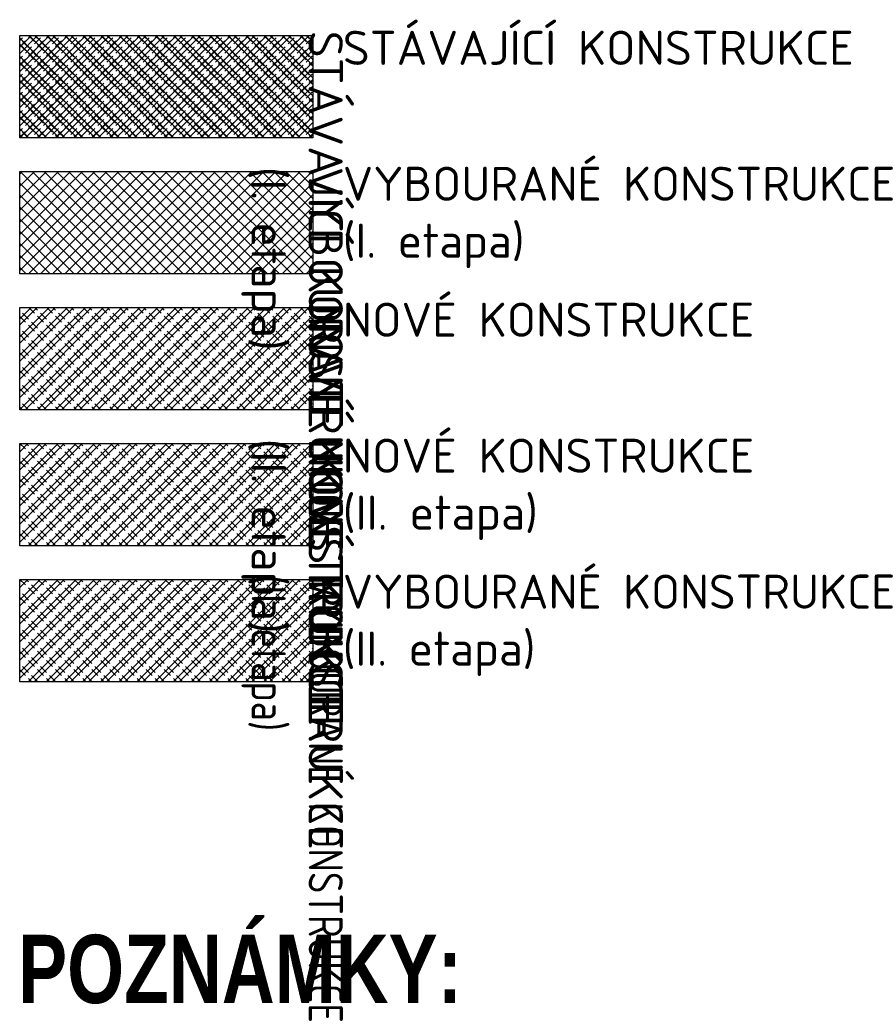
# Model space of a CAD drawing. Header units: millimetres. Extents: x -725694 to 5289369, y -1488057 to 2187451.
# Tile 128 of 656: x 163607 to 173638, y -35766 to -24231. Entities that reach past the tile are written whole.
import ezdxf

# ---------------------------------------------------------------- set-up
doc = ezdxf.new("R2010")
doc.units = ezdxf.units.MM
for name, color, linetype, lineweight in [('A99_N_leg-text', 7, 'Continuous', 9), ('A99_N_leg-text @ 200 VP1', 7, 'Continuous', 9), ('A99_N_leg-text @ 200 VP10', 7, 'Continuous', 9), ('A99_N_leg-text @ 200 VP11', 7, 'Continuous', 9), ('A99_N_leg-text @ 200 VP12', 7, 'Continuous', 9), ('A99_N_leg-text @ 200 VP13', 7, 'Continuous', 9), ('A99_N_leg-text @ 200 VP14', 7, 'Continuous', 9), ('A99_N_leg-text @ 200 VP2', 7, 'Continuous', 9), ('A99_N_leg-text @ 200 VP3', 7, 'Continuous', 9), ('A99_N_leg-text @ 200 VP4', 7, 'Continuous', 9), ('A99_N_leg-text @ 200 VP5', 7, 'Continuous', 9), ('A99_N_leg-text @ 200 VP6', 7, 'Continuous', 9), ('A99_N_leg-text @ 200 VP7', 7, 'Continuous', 9), ('A99_N_leg-text @ 200 VP8', 7, 'Continuous', 9), ('A99_N_leg-text @ 200 VP9', 7, 'Continuous', 9), ('A99_N_leg-text @ 200 VPModel', 7, 'Continuous', 9), ('A99_N_sraf', 252, 'Continuous', 0), ('A99_N_sraf @ 200 VP1', 252, 'Continuous', 0), ('A99_N_sraf @ 200 VP10', 252, 'Continuous', 0), ('A99_N_sraf @ 200 VP11', 252, 'Continuous', 0), ('A99_N_sraf @ 200 VP12', 252, 'Continuous', 0), ('A99_N_sraf @ 200 VP13', 252, 'Continuous', 0), ('A99_N_sraf @ 200 VP14', 252, 'Continuous', 0), ('A99_N_sraf @ 200 VP2', 252, 'Continuous', 0), ('A99_N_sraf @ 200 VP3', 252, 'Continuous', 0), ('A99_N_sraf @ 200 VP4', 252, 'Continuous', 0), ('A99_N_sraf @ 200 VP5', 252, 'Continuous', 0), ('A99_N_sraf @ 200 VP6', 252, 'Continuous', 0), ('A99_N_sraf @ 200 VP7', 252, 'Continuous', 0), ('A99_N_sraf @ 200 VP8', 252, 'Continuous', 0), ('A99_N_sraf @ 200 VP9', 252, 'Continuous', 0), ('A99_N_sraf @ 200 VPModel', 252, 'Continuous', 0), ('A99_N_sraf @ 50 (2)', 252, 'Continuous', 0), ('A99_S_kce-demolice', 30, 'Continuous', 20), ('A99_S_kce-demolice @ 200 VP1', 30, 'Continuous', 20), ('A99_S_kce-demolice @ 200 VP10', 30, 'Continuous', 20), ('A99_S_kce-demolice @ 200 VP11', 30, 'Continuous', 20), ('A99_S_kce-demolice @ 200 VP12', 30, 'Continuous', 20), ('A99_S_kce-demolice @ 200 VP13', 30, 'Continuous', 20), ('A99_S_kce-demolice @ 200 VP14', 30, 'Continuous', 20), ('A99_S_kce-demolice @ 200 VP2', 30, 'Continuous', 20), ('A99_S_kce-demolice @ 200 VP3', 30, 'Continuous', 20), ('A99_S_kce-demolice @ 200 VP4', 30, 'Continuous', 20), ('A99_S_kce-demolice @ 200 VP5', 30, 'Continuous', 20), ('A99_S_kce-demolice @ 200 VP6', 30, 'Continuous', 20), ('A99_S_kce-demolice @ 200 VP7', 30, 'Continuous', 20), ('A99_S_kce-demolice @ 200 VP8', 30, 'Continuous', 20), ('A99_S_kce-demolice @ 200 VP9', 30, 'Continuous', 20), ('A99_S_kce-demolice @ 200 VPModel', 30, 'Continuous', 20)]:
    doc.layers.add(name, color=color, linetype=linetype, lineweight=lineweight)
doc.styles.add('A99_kota', font='isocpeur.ttf', dxfattribs={"height": 2})
doc.styles.add('A99_nadpis', font='impact.ttf')
pattern_1 = [(45, (0, 0), (-106.06602, 106.06602), []), (45, (70.71, 0), (-106.06602, 106.06602), []), (135, (120.06, 14), (-106.06602, -106.06602), [100, -50]), (135, (155.42, 49.35), (-106.06602, -106.06602), [100, -50])]
pattern_2 = [(315, (0, 0), (106.06602, 106.06602), []), (315, (2e-14, -70.71), (106.06602, 106.06602), []), (45, (14, -120.06), (-106.06602, 106.06602), [100, -50]), (45, (49.35, -155.42), (-106.06602, 106.06602), [100, -50])]
pattern_3 = [(45, (0, 0), (-70.71068, 70.71068), []), (135, (0, 0), (-70.71068, -70.71068), [])]
pattern_4 = [(315, (0, 0), (70.71068, 70.71068), []), (45, (0, 0), (-70.71068, 70.71068), [])]

# ---------------------------------------------------------------- blocks, each defined once
blk = doc.blocks.new('*U6144')
at = {"layer": 'A99_N_leg-text @ 200 VP1', "linetype": 'Continuous', "lineweight": 0, "insert": (167390, -24360), "char_height": 400, "width": 6345, "attachment_point": 1, "style": 'A99_kota'}
blk.add_mtext('STÁVAJÍCÍ KONSTRUKCE ', dxfattribs=at)
at = {"layer": 'A99_N_leg-text @ 200 VP10', "linetype": 'Continuous', "lineweight": 0, "insert": (167390, -24360), "char_height": 400, "width": 6345, "attachment_point": 1, "style": 'A99_kota'}
blk.add_mtext('STÁVAJÍCÍ KONSTRUKCE ', dxfattribs=at)
at = {"layer": 'A99_N_leg-text @ 200 VP11', "linetype": 'Continuous', "lineweight": 0, "insert": (167390, -24360), "char_height": 400, "width": 6345, "attachment_point": 1, "style": 'A99_kota'}
blk.add_mtext('STÁVAJÍCÍ KONSTRUKCE ', dxfattribs=at)
at = {"layer": 'A99_N_leg-text @ 200 VP12', "linetype": 'Continuous', "lineweight": 0, "insert": (167390, -24360), "char_height": 400, "width": 6345, "attachment_point": 1, "style": 'A99_kota'}
blk.add_mtext('STÁVAJÍCÍ KONSTRUKCE ', dxfattribs=at)
at = {"layer": 'A99_N_leg-text @ 200 VP13', "linetype": 'Continuous', "lineweight": 0, "insert": (167390, -24360), "char_height": 400, "width": 6345, "attachment_point": 1, "rotation": 270, "style": 'A99_kota'}
blk.add_mtext('STÁVAJÍCÍ KONSTRUKCE ', dxfattribs=at)
at = {"layer": 'A99_N_leg-text @ 200 VP14', "linetype": 'Continuous', "lineweight": 0, "insert": (167390, -24360), "char_height": 400, "width": 6345, "attachment_point": 1, "style": 'A99_kota'}
blk.add_mtext('STÁVAJÍCÍ KONSTRUKCE ', dxfattribs=at)
at = {"layer": 'A99_N_leg-text @ 200 VP2', "linetype": 'Continuous', "lineweight": 0, "insert": (167390, -24360), "char_height": 400, "width": 6345, "attachment_point": 1, "style": 'A99_kota'}
blk.add_mtext('STÁVAJÍCÍ KONSTRUKCE ', dxfattribs=at)
at = {"layer": 'A99_N_leg-text @ 200 VP3', "linetype": 'Continuous', "lineweight": 0, "insert": (167390, -24360), "char_height": 400, "width": 6345, "attachment_point": 1, "style": 'A99_kota'}
blk.add_mtext('STÁVAJÍCÍ KONSTRUKCE ', dxfattribs=at)
at = {"layer": 'A99_N_leg-text @ 200 VP4', "linetype": 'Continuous', "lineweight": 0, "insert": (167390, -24360), "char_height": 400, "width": 6345, "attachment_point": 1, "style": 'A99_kota'}
blk.add_mtext('STÁVAJÍCÍ KONSTRUKCE ', dxfattribs=at)
at = {"layer": 'A99_N_leg-text @ 200 VP5', "linetype": 'Continuous', "lineweight": 0, "insert": (167390, -24360), "char_height": 400, "width": 6345, "attachment_point": 1, "rotation": 270, "style": 'A99_kota'}
blk.add_mtext('STÁVAJÍCÍ KONSTRUKCE ', dxfattribs=at)
at = {"layer": 'A99_N_leg-text @ 200 VP6', "linetype": 'Continuous', "lineweight": 0, "insert": (167390, -24360), "char_height": 400, "width": 6345, "attachment_point": 1, "rotation": 270, "style": 'A99_kota'}
blk.add_mtext('STÁVAJÍCÍ KONSTRUKCE ', dxfattribs=at)
at = {"layer": 'A99_N_leg-text @ 200 VP7', "linetype": 'Continuous', "lineweight": 0, "insert": (167390, -24360), "char_height": 400, "width": 6345, "attachment_point": 1, "style": 'A99_kota'}
blk.add_mtext('STÁVAJÍCÍ KONSTRUKCE ', dxfattribs=at)
at = {"layer": 'A99_N_leg-text @ 200 VP8', "linetype": 'Continuous', "lineweight": 0, "insert": (167390, -24360), "char_height": 400, "width": 6345, "attachment_point": 1, "style": 'A99_kota'}
blk.add_mtext('STÁVAJÍCÍ KONSTRUKCE ', dxfattribs=at)
at = {"layer": 'A99_N_leg-text @ 200 VP9', "linetype": 'Continuous', "lineweight": 0, "insert": (167390, -24360), "char_height": 400, "width": 6345, "attachment_point": 1, "style": 'A99_kota'}
blk.add_mtext('STÁVAJÍCÍ KONSTRUKCE ', dxfattribs=at)
at = {"layer": 'A99_N_leg-text @ 200 VPModel', "linetype": 'Continuous', "lineweight": 0, "insert": (167390, -24360), "char_height": 400, "attachment_point": 1, "style": 'A99_kota'}
blk.add_mtext_dynamic_manual_height_columns('STÁVAJÍCÍ KONSTRUKCE ', width=6345, gutter_width=2000, heights=[0], dxfattribs=at)
blk = doc.blocks.new('*U6145')
at = {"layer": 'A99_N_leg-text @ 200 VP1', "linetype": 'Continuous', "lineweight": 0, "insert": (167390, -25953.035477), "char_height": 400, "width": 6345, "attachment_point": 1, "style": 'A99_kota'}
blk.add_mtext('VYBOURANÉ KONSTRUKCE\\P(I. etapa)\\P ', dxfattribs=at)
at = {"layer": 'A99_N_leg-text @ 200 VP10', "linetype": 'Continuous', "lineweight": 0, "insert": (167390, -25953.035477), "char_height": 400, "width": 6345, "attachment_point": 1, "style": 'A99_kota'}
blk.add_mtext('VYBOURANÉ KONSTRUKCE\\P(I. etapa)\\P ', dxfattribs=at)
at = {"layer": 'A99_N_leg-text @ 200 VP11', "linetype": 'Continuous', "lineweight": 0, "insert": (167390, -25953.035477), "char_height": 400, "width": 6345, "attachment_point": 1, "style": 'A99_kota'}
blk.add_mtext('VYBOURANÉ KONSTRUKCE\\P(I. etapa)\\P ', dxfattribs=at)
at = {"layer": 'A99_N_leg-text @ 200 VP12', "linetype": 'Continuous', "lineweight": 0, "insert": (167390, -25953.035477), "char_height": 400, "width": 6345, "attachment_point": 1, "style": 'A99_kota'}
blk.add_mtext('VYBOURANÉ KONSTRUKCE\\P(I. etapa)\\P ', dxfattribs=at)
at = {"layer": 'A99_N_leg-text @ 200 VP13', "linetype": 'Continuous', "lineweight": 0, "insert": (167390, -25953.035477), "char_height": 400, "width": 6345, "attachment_point": 1, "rotation": 270, "style": 'A99_kota'}
blk.add_mtext('VYBOURANÉ KONSTRUKCE\\P(I. etapa)\\P ', dxfattribs=at)
at = {"layer": 'A99_N_leg-text @ 200 VP14', "linetype": 'Continuous', "lineweight": 0, "insert": (167390, -25953.035477), "char_height": 400, "width": 6345, "attachment_point": 1, "style": 'A99_kota'}
blk.add_mtext('VYBOURANÉ KONSTRUKCE\\P(I. etapa)\\P ', dxfattribs=at)
at = {"layer": 'A99_N_leg-text @ 200 VP2', "linetype": 'Continuous', "lineweight": 0, "insert": (167390, -25953.035477), "char_height": 400, "width": 6345, "attachment_point": 1, "style": 'A99_kota'}
blk.add_mtext('VYBOURANÉ KONSTRUKCE\\P(I. etapa)\\P ', dxfattribs=at)
at = {"layer": 'A99_N_leg-text @ 200 VP3', "linetype": 'Continuous', "lineweight": 0, "insert": (167390, -25953.035477), "char_height": 400, "width": 6345, "attachment_point": 1, "style": 'A99_kota'}
blk.add_mtext('VYBOURANÉ KONSTRUKCE\\P(I. etapa)\\P ', dxfattribs=at)
at = {"layer": 'A99_N_leg-text @ 200 VP4', "linetype": 'Continuous', "lineweight": 0, "insert": (167390, -25953.035477), "char_height": 400, "width": 6345, "attachment_point": 1, "style": 'A99_kota'}
blk.add_mtext('VYBOURANÉ KONSTRUKCE\\P(I. etapa)\\P ', dxfattribs=at)
at = {"layer": 'A99_N_leg-text @ 200 VP5', "linetype": 'Continuous', "lineweight": 0, "insert": (167390, -25953.035477), "char_height": 400, "width": 6345, "attachment_point": 1, "rotation": 270, "style": 'A99_kota'}
blk.add_mtext('VYBOURANÉ KONSTRUKCE\\P(I. etapa)\\P ', dxfattribs=at)
at = {"layer": 'A99_N_leg-text @ 200 VP6', "linetype": 'Continuous', "lineweight": 0, "insert": (167390, -25953.035477), "char_height": 400, "width": 6345, "attachment_point": 1, "rotation": 270, "style": 'A99_kota'}
blk.add_mtext('VYBOURANÉ KONSTRUKCE\\P(I. etapa)\\P ', dxfattribs=at)
at = {"layer": 'A99_N_leg-text @ 200 VP7', "linetype": 'Continuous', "lineweight": 0, "insert": (167390, -25953.035477), "char_height": 400, "width": 6345, "attachment_point": 1, "style": 'A99_kota'}
blk.add_mtext('VYBOURANÉ KONSTRUKCE\\P(I. etapa)\\P ', dxfattribs=at)
at = {"layer": 'A99_N_leg-text @ 200 VP8', "linetype": 'Continuous', "lineweight": 0, "insert": (167390, -25953.035477), "char_height": 400, "width": 6345, "attachment_point": 1, "style": 'A99_kota'}
blk.add_mtext('VYBOURANÉ KONSTRUKCE\\P(I. etapa)\\P ', dxfattribs=at)
at = {"layer": 'A99_N_leg-text @ 200 VP9', "linetype": 'Continuous', "lineweight": 0, "insert": (167390, -25953.035477), "char_height": 400, "width": 6345, "attachment_point": 1, "style": 'A99_kota'}
blk.add_mtext('VYBOURANÉ KONSTRUKCE\\P(I. etapa)\\P ', dxfattribs=at)
at = {"layer": 'A99_N_leg-text @ 200 VPModel', "linetype": 'Continuous', "lineweight": 0, "insert": (167390, -25953.035477), "char_height": 400, "attachment_point": 1, "style": 'A99_kota'}
blk.add_mtext_dynamic_manual_height_columns('VYBOURANÉ KONSTRUKCE\\P(I. etapa)\\P ', width=6345, gutter_width=2000, heights=[0], dxfattribs=at)
blk = doc.blocks.new('*U6146')
at = {"layer": 'A99_N_leg-text @ 200 VP1', "linetype": 'Continuous', "lineweight": 0, "insert": (167390, -27546), "char_height": 400, "width": 5051.61, "attachment_point": 1, "style": 'A99_kota'}
blk.add_mtext('NOVÉ KONSTRUKCE\\P\\P ', dxfattribs=at)
at = {"layer": 'A99_N_leg-text @ 200 VP10', "linetype": 'Continuous', "lineweight": 0, "insert": (167390, -27546), "char_height": 400, "width": 5051.61, "attachment_point": 1, "style": 'A99_kota'}
blk.add_mtext('NOVÉ KONSTRUKCE\\P\\P ', dxfattribs=at)
at = {"layer": 'A99_N_leg-text @ 200 VP11', "linetype": 'Continuous', "lineweight": 0, "insert": (167390, -27546), "char_height": 400, "width": 5051.61, "attachment_point": 1, "style": 'A99_kota'}
blk.add_mtext('NOVÉ KONSTRUKCE\\P\\P ', dxfattribs=at)
at = {"layer": 'A99_N_leg-text @ 200 VP12', "linetype": 'Continuous', "lineweight": 0, "insert": (167390, -27546), "char_height": 400, "width": 5051.61, "attachment_point": 1, "style": 'A99_kota'}
blk.add_mtext('NOVÉ KONSTRUKCE\\P\\P ', dxfattribs=at)
at = {"layer": 'A99_N_leg-text @ 200 VP13', "linetype": 'Continuous', "lineweight": 0, "insert": (167390, -27546), "char_height": 400, "width": 5051.61, "attachment_point": 1, "rotation": 270, "style": 'A99_kota'}
blk.add_mtext('NOVÉ KONSTRUKCE\\P\\P ', dxfattribs=at)
at = {"layer": 'A99_N_leg-text @ 200 VP14', "linetype": 'Continuous', "lineweight": 0, "insert": (167390, -27546), "char_height": 400, "width": 5051.61, "attachment_point": 1, "style": 'A99_kota'}
blk.add_mtext('NOVÉ KONSTRUKCE\\P\\P ', dxfattribs=at)
at = {"layer": 'A99_N_leg-text @ 200 VP2', "linetype": 'Continuous', "lineweight": 0, "insert": (167390, -27546), "char_height": 400, "width": 5051.61, "attachment_point": 1, "style": 'A99_kota'}
blk.add_mtext('NOVÉ KONSTRUKCE\\P\\P ', dxfattribs=at)
at = {"layer": 'A99_N_leg-text @ 200 VP3', "linetype": 'Continuous', "lineweight": 0, "insert": (167390, -27546), "char_height": 400, "width": 5051.61, "attachment_point": 1, "style": 'A99_kota'}
blk.add_mtext('NOVÉ KONSTRUKCE\\P\\P ', dxfattribs=at)
at = {"layer": 'A99_N_leg-text @ 200 VP4', "linetype": 'Continuous', "lineweight": 0, "insert": (167390, -27546), "char_height": 400, "width": 5051.61, "attachment_point": 1, "style": 'A99_kota'}
blk.add_mtext('NOVÉ KONSTRUKCE\\P\\P ', dxfattribs=at)
at = {"layer": 'A99_N_leg-text @ 200 VP5', "linetype": 'Continuous', "lineweight": 0, "insert": (167390, -27546), "char_height": 400, "width": 5051.61, "attachment_point": 1, "rotation": 270, "style": 'A99_kota'}
blk.add_mtext('NOVÉ KONSTRUKCE\\P\\P ', dxfattribs=at)
at = {"layer": 'A99_N_leg-text @ 200 VP6', "linetype": 'Continuous', "lineweight": 0, "insert": (167390, -27546), "char_height": 400, "width": 5051.61, "attachment_point": 1, "rotation": 270, "style": 'A99_kota'}
blk.add_mtext('NOVÉ KONSTRUKCE\\P\\P ', dxfattribs=at)
at = {"layer": 'A99_N_leg-text @ 200 VP7', "linetype": 'Continuous', "lineweight": 0, "insert": (167390, -27546), "char_height": 400, "width": 5051.61, "attachment_point": 1, "style": 'A99_kota'}
blk.add_mtext('NOVÉ KONSTRUKCE\\P\\P ', dxfattribs=at)
at = {"layer": 'A99_N_leg-text @ 200 VP8', "linetype": 'Continuous', "lineweight": 0, "insert": (167390, -27546), "char_height": 400, "width": 5051.61, "attachment_point": 1, "style": 'A99_kota'}
blk.add_mtext('NOVÉ KONSTRUKCE\\P\\P ', dxfattribs=at)
at = {"layer": 'A99_N_leg-text @ 200 VP9', "linetype": 'Continuous', "lineweight": 0, "insert": (167390, -27546), "char_height": 400, "width": 5051.61, "attachment_point": 1, "style": 'A99_kota'}
blk.add_mtext('NOVÉ KONSTRUKCE\\P\\P ', dxfattribs=at)
at = {"layer": 'A99_N_leg-text @ 200 VPModel', "linetype": 'Continuous', "lineweight": 0, "insert": (167390, -27546), "char_height": 400, "attachment_point": 1, "style": 'A99_kota'}
blk.add_mtext_dynamic_manual_height_columns('NOVÉ KONSTRUKCE\\P\\P ', width=5051.61, gutter_width=2000, heights=[0], dxfattribs=at)
blk = doc.blocks.new('*U6461')
at = {"layer": 'A99_N_leg-text @ 200 VP1', "linetype": 'Continuous', "lineweight": 0, "insert": (167390, -29139), "char_height": 400, "width": 6345, "attachment_point": 1, "style": 'A99_kota'}
blk.add_mtext('NOVÉ KONSTRUKCE \\P(II. etapa)', dxfattribs=at)
at = {"layer": 'A99_N_leg-text @ 200 VP10', "linetype": 'Continuous', "lineweight": 0, "insert": (167390, -29139), "char_height": 400, "width": 6345, "attachment_point": 1, "style": 'A99_kota'}
blk.add_mtext('NOVÉ KONSTRUKCE \\P(II. etapa)', dxfattribs=at)
at = {"layer": 'A99_N_leg-text @ 200 VP11', "linetype": 'Continuous', "lineweight": 0, "insert": (167390, -29139), "char_height": 400, "width": 6345, "attachment_point": 1, "style": 'A99_kota'}
blk.add_mtext('NOVÉ KONSTRUKCE \\P(II. etapa)', dxfattribs=at)
at = {"layer": 'A99_N_leg-text @ 200 VP12', "linetype": 'Continuous', "lineweight": 0, "insert": (167390, -29139), "char_height": 400, "width": 6345, "attachment_point": 1, "style": 'A99_kota'}
blk.add_mtext('NOVÉ KONSTRUKCE \\P(II. etapa)', dxfattribs=at)
at = {"layer": 'A99_N_leg-text @ 200 VP13', "linetype": 'Continuous', "lineweight": 0, "insert": (167390, -29139), "char_height": 400, "width": 6345, "attachment_point": 1, "rotation": 270, "style": 'A99_kota'}
blk.add_mtext('NOVÉ KONSTRUKCE \\P(II. etapa)', dxfattribs=at)
at = {"layer": 'A99_N_leg-text @ 200 VP14', "linetype": 'Continuous', "lineweight": 0, "insert": (167390, -29139), "char_height": 400, "width": 6345, "attachment_point": 1, "style": 'A99_kota'}
blk.add_mtext('NOVÉ KONSTRUKCE \\P(II. etapa)', dxfattribs=at)
at = {"layer": 'A99_N_leg-text @ 200 VP2', "linetype": 'Continuous', "lineweight": 0, "insert": (167390, -29139), "char_height": 400, "width": 6345, "attachment_point": 1, "style": 'A99_kota'}
blk.add_mtext('NOVÉ KONSTRUKCE \\P(II. etapa)', dxfattribs=at)
at = {"layer": 'A99_N_leg-text @ 200 VP3', "linetype": 'Continuous', "lineweight": 0, "insert": (167390, -29139), "char_height": 400, "width": 6345, "attachment_point": 1, "style": 'A99_kota'}
blk.add_mtext('NOVÉ KONSTRUKCE \\P(II. etapa)', dxfattribs=at)
at = {"layer": 'A99_N_leg-text @ 200 VP4', "linetype": 'Continuous', "lineweight": 0, "insert": (167390, -29139), "char_height": 400, "width": 6345, "attachment_point": 1, "style": 'A99_kota'}
blk.add_mtext('NOVÉ KONSTRUKCE \\P(II. etapa)', dxfattribs=at)
at = {"layer": 'A99_N_leg-text @ 200 VP5', "linetype": 'Continuous', "lineweight": 0, "insert": (167390, -29139), "char_height": 400, "width": 6345, "attachment_point": 1, "rotation": 270, "style": 'A99_kota'}
blk.add_mtext('NOVÉ KONSTRUKCE \\P(II. etapa)', dxfattribs=at)
at = {"layer": 'A99_N_leg-text @ 200 VP6', "linetype": 'Continuous', "lineweight": 0, "insert": (167390, -29139), "char_height": 400, "width": 6345, "attachment_point": 1, "rotation": 270, "style": 'A99_kota'}
blk.add_mtext('NOVÉ KONSTRUKCE \\P(II. etapa)', dxfattribs=at)
at = {"layer": 'A99_N_leg-text @ 200 VP7', "linetype": 'Continuous', "lineweight": 0, "insert": (167390, -29139), "char_height": 400, "width": 6345, "attachment_point": 1, "style": 'A99_kota'}
blk.add_mtext('NOVÉ KONSTRUKCE \\P(II. etapa)', dxfattribs=at)
at = {"layer": 'A99_N_leg-text @ 200 VP8', "linetype": 'Continuous', "lineweight": 0, "insert": (167390, -29139), "char_height": 400, "width": 6345, "attachment_point": 1, "style": 'A99_kota'}
blk.add_mtext('NOVÉ KONSTRUKCE \\P(II. etapa)', dxfattribs=at)
at = {"layer": 'A99_N_leg-text @ 200 VP9', "linetype": 'Continuous', "lineweight": 0, "insert": (167390, -29139), "char_height": 400, "width": 6345, "attachment_point": 1, "style": 'A99_kota'}
blk.add_mtext('NOVÉ KONSTRUKCE \\P(II. etapa)', dxfattribs=at)
at = {"layer": 'A99_N_leg-text @ 200 VPModel', "linetype": 'Continuous', "lineweight": 0, "insert": (167390, -29139), "char_height": 400, "attachment_point": 1, "style": 'A99_kota'}
blk.add_mtext_dynamic_manual_height_columns('NOVÉ KONSTRUKCE \\P(II. etapa)', width=6345, gutter_width=2000, heights=[0], dxfattribs=at)
blk = doc.blocks.new('*U6475')
at = {"layer": 'A99_N_leg-text @ 200 VP1', "linetype": 'Continuous', "lineweight": 0, "insert": (167390, -30732), "char_height": 400, "width": 6345, "attachment_point": 1, "style": 'A99_kota'}
blk.add_mtext('VYBOURANÉ KONSTRUKCE \\P(II. etapa)', dxfattribs=at)
at = {"layer": 'A99_N_leg-text @ 200 VP10', "linetype": 'Continuous', "lineweight": 0, "insert": (167390, -30732), "char_height": 400, "width": 6345, "attachment_point": 1, "style": 'A99_kota'}
blk.add_mtext('VYBOURANÉ KONSTRUKCE \\P(II. etapa)', dxfattribs=at)
at = {"layer": 'A99_N_leg-text @ 200 VP11', "linetype": 'Continuous', "lineweight": 0, "insert": (167390, -30732), "char_height": 400, "width": 6345, "attachment_point": 1, "style": 'A99_kota'}
blk.add_mtext('VYBOURANÉ KONSTRUKCE \\P(II. etapa)', dxfattribs=at)
at = {"layer": 'A99_N_leg-text @ 200 VP12', "linetype": 'Continuous', "lineweight": 0, "insert": (167390, -30732), "char_height": 400, "width": 6345, "attachment_point": 1, "style": 'A99_kota'}
blk.add_mtext('VYBOURANÉ KONSTRUKCE \\P(II. etapa)', dxfattribs=at)
at = {"layer": 'A99_N_leg-text @ 200 VP13', "linetype": 'Continuous', "lineweight": 0, "insert": (167390, -30732), "char_height": 400, "width": 6345, "attachment_point": 1, "rotation": 270, "style": 'A99_kota'}
blk.add_mtext('VYBOURANÉ KONSTRUKCE \\P(II. etapa)', dxfattribs=at)
at = {"layer": 'A99_N_leg-text @ 200 VP14', "linetype": 'Continuous', "lineweight": 0, "insert": (167390, -30732), "char_height": 400, "width": 6345, "attachment_point": 1, "style": 'A99_kota'}
blk.add_mtext('VYBOURANÉ KONSTRUKCE \\P(II. etapa)', dxfattribs=at)
at = {"layer": 'A99_N_leg-text @ 200 VP2', "linetype": 'Continuous', "lineweight": 0, "insert": (167390, -30732), "char_height": 400, "width": 6345, "attachment_point": 1, "style": 'A99_kota'}
blk.add_mtext('VYBOURANÉ KONSTRUKCE \\P(II. etapa)', dxfattribs=at)
at = {"layer": 'A99_N_leg-text @ 200 VP3', "linetype": 'Continuous', "lineweight": 0, "insert": (167390, -30732), "char_height": 400, "width": 6345, "attachment_point": 1, "style": 'A99_kota'}
blk.add_mtext('VYBOURANÉ KONSTRUKCE \\P(II. etapa)', dxfattribs=at)
at = {"layer": 'A99_N_leg-text @ 200 VP4', "linetype": 'Continuous', "lineweight": 0, "insert": (167390, -30732), "char_height": 400, "width": 6345, "attachment_point": 1, "style": 'A99_kota'}
blk.add_mtext('VYBOURANÉ KONSTRUKCE \\P(II. etapa)', dxfattribs=at)
at = {"layer": 'A99_N_leg-text @ 200 VP5', "linetype": 'Continuous', "lineweight": 0, "insert": (167390, -30732), "char_height": 400, "width": 6345, "attachment_point": 1, "rotation": 270, "style": 'A99_kota'}
blk.add_mtext('VYBOURANÉ KONSTRUKCE \\P(II. etapa)', dxfattribs=at)
at = {"layer": 'A99_N_leg-text @ 200 VP6', "linetype": 'Continuous', "lineweight": 0, "insert": (167390, -30732), "char_height": 400, "width": 6345, "attachment_point": 1, "rotation": 270, "style": 'A99_kota'}
blk.add_mtext('VYBOURANÉ KONSTRUKCE \\P(II. etapa)', dxfattribs=at)
at = {"layer": 'A99_N_leg-text @ 200 VP7', "linetype": 'Continuous', "lineweight": 0, "insert": (167390, -30732), "char_height": 400, "width": 6345, "attachment_point": 1, "style": 'A99_kota'}
blk.add_mtext('VYBOURANÉ KONSTRUKCE \\P(II. etapa)', dxfattribs=at)
at = {"layer": 'A99_N_leg-text @ 200 VP8', "linetype": 'Continuous', "lineweight": 0, "insert": (167390, -30732), "char_height": 400, "width": 6345, "attachment_point": 1, "style": 'A99_kota'}
blk.add_mtext('VYBOURANÉ KONSTRUKCE \\P(II. etapa)', dxfattribs=at)
at = {"layer": 'A99_N_leg-text @ 200 VP9', "linetype": 'Continuous', "lineweight": 0, "insert": (167390, -30732), "char_height": 400, "width": 6345, "attachment_point": 1, "style": 'A99_kota'}
blk.add_mtext('VYBOURANÉ KONSTRUKCE \\P(II. etapa)', dxfattribs=at)
at = {"layer": 'A99_N_leg-text @ 200 VPModel', "linetype": 'Continuous', "lineweight": 0, "insert": (167390, -30732), "char_height": 400, "attachment_point": 1, "style": 'A99_kota'}
blk.add_mtext_dynamic_manual_height_columns('VYBOURANÉ KONSTRUKCE \\P(II. etapa)', width=6345, gutter_width=2000, heights=[0], dxfattribs=at)
blk = doc.blocks.new('*U6687')
at = {"layer": 'A99_N_sraf @ 200 VP1', "linetype": 'Continuous', "lineweight": 0, "transparency": 33554687}
h = blk.add_hatch(dxfattribs=at)
h.set_pattern_fill('ZDIVO-PLYNOSILIK', color=9, scale=50)
h.set_pattern_definition(pattern_1)
h.paths.add_polyline_path([(163607, -24416), (167039, -24416), (167039, -25616), (163607, -25616)])
at = {"layer": 'A99_N_sraf @ 200 VP10', "linetype": 'Continuous', "lineweight": 0, "transparency": 33554687}
h = blk.add_hatch(dxfattribs=at)
h.set_pattern_fill('ZDIVO-PLYNOSILIK', color=9, scale=50)
h.set_pattern_definition(pattern_1)
h.paths.add_polyline_path([(163607, -24416), (167039, -24416), (167039, -25616), (163607, -25616)])
at = {"layer": 'A99_N_sraf @ 200 VP11', "linetype": 'Continuous', "lineweight": 0, "transparency": 33554687}
h = blk.add_hatch(dxfattribs=at)
h.set_pattern_fill('ZDIVO-PLYNOSILIK', color=9, scale=50)
h.set_pattern_definition(pattern_1)
h.paths.add_polyline_path([(163607, -24416), (167039, -24416), (167039, -25616), (163607, -25616)])
at = {"layer": 'A99_N_sraf @ 200 VP12', "linetype": 'Continuous', "lineweight": 0, "transparency": 33554687}
h = blk.add_hatch(dxfattribs=at)
h.set_pattern_fill('ZDIVO-PLYNOSILIK', color=9, scale=50)
h.set_pattern_definition(pattern_1)
h.paths.add_polyline_path([(163607, -24416), (167039, -24416), (167039, -25616), (163607, -25616)])
at = {"layer": 'A99_N_sraf @ 200 VP13', "linetype": 'Continuous', "lineweight": 0, "transparency": 33554687}
h = blk.add_hatch(dxfattribs=at)
h.set_pattern_fill('ZDIVO-PLYNOSILIK', color=9, scale=50)
h.set_pattern_definition(pattern_2)
h.paths.add_polyline_path([(163607, -24416), (167039, -24416), (167039, -25616), (163607, -25616)])
at = {"layer": 'A99_N_sraf @ 200 VP14', "linetype": 'Continuous', "lineweight": 0, "transparency": 33554687}
h = blk.add_hatch(dxfattribs=at)
h.set_pattern_fill('ZDIVO-PLYNOSILIK', color=9, scale=50)
h.set_pattern_definition(pattern_1)
h.paths.add_polyline_path([(163607, -24416), (167039, -24416), (167039, -25616), (163607, -25616)])
at = {"layer": 'A99_N_sraf @ 200 VP2', "linetype": 'Continuous', "lineweight": 0, "transparency": 33554687}
h = blk.add_hatch(dxfattribs=at)
h.set_pattern_fill('ZDIVO-PLYNOSILIK', color=9, scale=50)
h.set_pattern_definition(pattern_1)
h.paths.add_polyline_path([(163607, -24416), (167039, -24416), (167039, -25616), (163607, -25616)])
at = {"layer": 'A99_N_sraf @ 200 VP3', "linetype": 'Continuous', "lineweight": 0, "transparency": 33554687}
h = blk.add_hatch(dxfattribs=at)
h.set_pattern_fill('ZDIVO-PLYNOSILIK', color=9, scale=50)
h.set_pattern_definition(pattern_1)
h.paths.add_polyline_path([(163607, -24416), (167039, -24416), (167039, -25616), (163607, -25616)])
at = {"layer": 'A99_N_sraf @ 200 VP4', "linetype": 'Continuous', "lineweight": 0, "transparency": 33554687}
h = blk.add_hatch(dxfattribs=at)
h.set_pattern_fill('ZDIVO-PLYNOSILIK', color=9, scale=50)
h.set_pattern_definition(pattern_1)
h.paths.add_polyline_path([(163607, -24416), (167039, -24416), (167039, -25616), (163607, -25616)])
at = {"layer": 'A99_N_sraf @ 200 VP5', "linetype": 'Continuous', "lineweight": 0, "transparency": 33554687}
h = blk.add_hatch(dxfattribs=at)
h.set_pattern_fill('ZDIVO-PLYNOSILIK', color=9, scale=50)
h.set_pattern_definition(pattern_2)
h.paths.add_polyline_path([(163607, -24416), (167039, -24416), (167039, -25616), (163607, -25616)])
at = {"layer": 'A99_N_sraf @ 200 VP6', "linetype": 'Continuous', "lineweight": 0, "transparency": 33554687}
h = blk.add_hatch(dxfattribs=at)
h.set_pattern_fill('ZDIVO-PLYNOSILIK', color=9, scale=50)
h.set_pattern_definition(pattern_2)
h.paths.add_polyline_path([(163607, -24416), (167039, -24416), (167039, -25616), (163607, -25616)])
at = {"layer": 'A99_N_sraf @ 200 VP7', "linetype": 'Continuous', "lineweight": 0, "transparency": 33554687}
h = blk.add_hatch(dxfattribs=at)
h.set_pattern_fill('ZDIVO-PLYNOSILIK', color=9, scale=50)
h.set_pattern_definition(pattern_1)
h.paths.add_polyline_path([(163607, -24416), (167039, -24416), (167039, -25616), (163607, -25616)])
at = {"layer": 'A99_N_sraf @ 200 VP8', "linetype": 'Continuous', "lineweight": 0, "transparency": 33554687}
h = blk.add_hatch(dxfattribs=at)
h.set_pattern_fill('ZDIVO-PLYNOSILIK', color=9, scale=50)
h.set_pattern_definition(pattern_1)
h.paths.add_polyline_path([(163607, -24416), (167039, -24416), (167039, -25616), (163607, -25616)])
at = {"layer": 'A99_N_sraf @ 200 VP9', "linetype": 'Continuous', "lineweight": 0, "transparency": 33554687}
h = blk.add_hatch(dxfattribs=at)
h.set_pattern_fill('ZDIVO-PLYNOSILIK', color=9, scale=50)
h.set_pattern_definition(pattern_1)
h.paths.add_polyline_path([(163607, -24416), (167039, -24416), (167039, -25616), (163607, -25616)])
at = {"layer": 'A99_N_sraf @ 200 VPModel', "linetype": 'Continuous', "lineweight": 0, "transparency": 33554687}
h = blk.add_hatch(dxfattribs=at)
h.set_pattern_fill('ZDIVO-PLYNOSILIK', color=9, scale=50)
h.set_pattern_definition(pattern_1)
h.paths.add_polyline_path([(163607, -24416), (167039, -24416), (167039, -25616), (163607, -25616)])
at = {"layer": 'A99_N_sraf @ 50 (2)', "linetype": 'Continuous', "lineweight": 0, "transparency": 33554687}
h = blk.add_hatch(dxfattribs=at)
h.set_pattern_fill('ZDIVO-PLYNOSILIK', color=9, scale=50)
h.set_pattern_definition(pattern_1)
h.paths.add_polyline_path([(163607, -24416), (167039, -24416), (167039, -25616), (163607, -25616)])
blk = doc.blocks.new('*U6712')
at = {"layer": 'A99_S_kce-demolice @ 200 VP1', "linetype": 'Continuous', "lineweight": 0}
h = blk.add_hatch(dxfattribs=at)
h.set_pattern_fill('PLASTY', color=256, scale=50)
h.set_pattern_definition(pattern_3)
h.paths.add_polyline_path([(163607, -26009), (167039, -26009), (167039, -27209), (163607, -27209)])
at = {"layer": 'A99_S_kce-demolice @ 200 VP10', "linetype": 'Continuous', "lineweight": 0}
h = blk.add_hatch(dxfattribs=at)
h.set_pattern_fill('PLASTY', color=256, scale=50)
h.set_pattern_definition(pattern_3)
h.paths.add_polyline_path([(163607, -26009), (167039, -26009), (167039, -27209), (163607, -27209)])
at = {"layer": 'A99_S_kce-demolice @ 200 VP11', "linetype": 'Continuous', "lineweight": 0}
h = blk.add_hatch(dxfattribs=at)
h.set_pattern_fill('PLASTY', color=256, scale=50)
h.set_pattern_definition(pattern_3)
h.paths.add_polyline_path([(163607, -26009), (167039, -26009), (167039, -27209), (163607, -27209)])
at = {"layer": 'A99_S_kce-demolice @ 200 VP12', "linetype": 'Continuous', "lineweight": 0}
h = blk.add_hatch(dxfattribs=at)
h.set_pattern_fill('PLASTY', color=256, scale=50)
h.set_pattern_definition(pattern_3)
h.paths.add_polyline_path([(163607, -26009), (167039, -26009), (167039, -27209), (163607, -27209)])
at = {"layer": 'A99_S_kce-demolice @ 200 VP13', "linetype": 'Continuous', "lineweight": 0}
h = blk.add_hatch(dxfattribs=at)
h.set_pattern_fill('PLASTY', color=256, scale=50)
h.set_pattern_definition(pattern_4)
h.paths.add_polyline_path([(163607, -26009), (167039, -26009), (167039, -27209), (163607, -27209)])
at = {"layer": 'A99_S_kce-demolice @ 200 VP14', "linetype": 'Continuous', "lineweight": 0}
h = blk.add_hatch(dxfattribs=at)
h.set_pattern_fill('PLASTY', color=256, scale=50)
h.set_pattern_definition(pattern_3)
h.paths.add_polyline_path([(163607, -26009), (167039, -26009), (167039, -27209), (163607, -27209)])
at = {"layer": 'A99_S_kce-demolice @ 200 VP2', "linetype": 'Continuous', "lineweight": 0}
h = blk.add_hatch(dxfattribs=at)
h.set_pattern_fill('PLASTY', color=256, scale=50)
h.set_pattern_definition(pattern_3)
h.paths.add_polyline_path([(163607, -26009), (167039, -26009), (167039, -27209), (163607, -27209)])
at = {"layer": 'A99_S_kce-demolice @ 200 VP3', "linetype": 'Continuous', "lineweight": 0}
h = blk.add_hatch(dxfattribs=at)
h.set_pattern_fill('PLASTY', color=256, scale=50)
h.set_pattern_definition(pattern_3)
h.paths.add_polyline_path([(163607, -26009), (167039, -26009), (167039, -27209), (163607, -27209)])
at = {"layer": 'A99_S_kce-demolice @ 200 VP4', "linetype": 'Continuous', "lineweight": 0}
h = blk.add_hatch(dxfattribs=at)
h.set_pattern_fill('PLASTY', color=256, scale=50)
h.set_pattern_definition(pattern_3)
h.paths.add_polyline_path([(163607, -26009), (167039, -26009), (167039, -27209), (163607, -27209)])
at = {"layer": 'A99_S_kce-demolice @ 200 VP5', "linetype": 'Continuous', "lineweight": 0}
h = blk.add_hatch(dxfattribs=at)
h.set_pattern_fill('PLASTY', color=256, scale=50)
h.set_pattern_definition(pattern_4)
h.paths.add_polyline_path([(163607, -26009), (167039, -26009), (167039, -27209), (163607, -27209)])
at = {"layer": 'A99_S_kce-demolice @ 200 VP6', "linetype": 'Continuous', "lineweight": 0}
h = blk.add_hatch(dxfattribs=at)
h.set_pattern_fill('PLASTY', color=256, scale=50)
h.set_pattern_definition(pattern_4)
h.paths.add_polyline_path([(163607, -26009), (167039, -26009), (167039, -27209), (163607, -27209)])
at = {"layer": 'A99_S_kce-demolice @ 200 VP7', "linetype": 'Continuous', "lineweight": 0}
h = blk.add_hatch(dxfattribs=at)
h.set_pattern_fill('PLASTY', color=256, scale=50)
h.set_pattern_definition(pattern_3)
h.paths.add_polyline_path([(163607, -26009), (167039, -26009), (167039, -27209), (163607, -27209)])
at = {"layer": 'A99_S_kce-demolice @ 200 VP8', "linetype": 'Continuous', "lineweight": 0}
h = blk.add_hatch(dxfattribs=at)
h.set_pattern_fill('PLASTY', color=256, scale=50)
h.set_pattern_definition(pattern_3)
h.paths.add_polyline_path([(163607, -26009), (167039, -26009), (167039, -27209), (163607, -27209)])
at = {"layer": 'A99_S_kce-demolice @ 200 VP9', "linetype": 'Continuous', "lineweight": 0}
h = blk.add_hatch(dxfattribs=at)
h.set_pattern_fill('PLASTY', color=256, scale=50)
h.set_pattern_definition(pattern_3)
h.paths.add_polyline_path([(163607, -26009), (167039, -26009), (167039, -27209), (163607, -27209)])
at = {"layer": 'A99_S_kce-demolice @ 200 VPModel', "linetype": 'Continuous', "lineweight": 0}
h = blk.add_hatch(dxfattribs=at)
h.set_pattern_fill('PLASTY', color=256, scale=50)
h.set_pattern_definition(pattern_3)
h.paths.add_polyline_path([(163607, -26009), (167039, -26009), (167039, -27209), (163607, -27209)])

msp = doc.modelspace()

# ---------------------------------------------------------------- hatches: boundary and pattern name
at = {"layer": 'A99_N_sraf', "linetype": 'Continuous', "lineweight": 0, "transparency": 33554687}
h = msp.add_hatch(dxfattribs=at)
h.set_pattern_fill('ZDIVO-PLYNOSILIK', color=1, scale=50)
h.set_pattern_definition(pattern_1)
h.paths.add_polyline_path([(163607, -27602.3), (167039.1, -27602.3), (167039.1, -28802.3), (163607, -28802.3)])
h = msp.add_hatch(dxfattribs=at)
h.set_pattern_fill('ZDIVO-PLYNOSILIK', color=150, scale=50)
h.set_pattern_definition(pattern_1)
h.paths.add_polyline_path([(163607, -29195.3), (167039.1, -29195.3), (167039.1, -30395.3), (163607, -30395.3)])
h = msp.add_hatch(dxfattribs=at)
h.set_pattern_fill('ZDIVO-PLYNOSILIK', color=23, scale=50)
h.set_pattern_definition([(45, (0, -1593.04), (-106.06602, 106.06602), []), (45, (70.71, -1593.04), (-106.06602, 106.06602), []), (135, (120.06, -1579.04), (-106.06602, -106.06602), [100, -50]), (135, (155.42, -1543.69), (-106.06602, -106.06602), [100, -50])])
h.paths.add_polyline_path([(163607, -30788.3), (167039.1, -30788.3), (167039.1, -31988.3), (163607, -31988.3)])

# ---------------------------------------------------------------- linework, layer by layer
at = {"layer": 'A99_N_sraf', "linetype": 'Continuous', "lineweight": 25}
msp.add_lwpolyline([(163607, -24416.2), (167039.1, -24416.2), (167039.1, -25616.2), (163607, -25616.2)], close=True, dxfattribs=at)
at = {"layer": 'A99_N_sraf', "color": 1, "linetype": 'Continuous', "lineweight": 25, "transparency": 33554585}
msp.add_lwpolyline([(163607, -27602.3), (167039.1, -27602.3), (167039.1, -28802.3), (163607, -28802.3)], close=True, dxfattribs=at)
at = {"layer": 'A99_N_sraf', "color": 5, "linetype": 'Continuous', "lineweight": 25, "transparency": 33554585}
msp.add_lwpolyline([(163607, -29195.3), (167039.1, -29195.3), (167039.1, -30395.3), (163607, -30395.3)], close=True, dxfattribs=at)
at = {"layer": 'A99_N_sraf', "color": 23, "linetype": 'Continuous', "lineweight": 25, "transparency": 33554585}
msp.add_lwpolyline([(163607, -30788.3), (167039.1, -30788.3), (167039.1, -31988.3), (163607, -31988.3)], close=True, dxfattribs=at)
at = {"layer": 'A99_S_kce-demolice', "linetype": 'Continuous', "lineweight": 25}
msp.add_lwpolyline([(163607, -26009.2), (167039.1, -26009.2), (167039.1, -27209.2), (163607, -27209.2)], close=True, dxfattribs=at)

# ---------------------------------------------------------------- block references
at = {"layer": 'A99_N_leg-text', "color": 3, "linetype": 'Continuous', "lineweight": 0}
for name in ['*U6144', '*U6145', '*U6146', '*U6461', '*U6475']:
    msp.add_blockref(name, (0, 0), dxfattribs=at)
at = {"layer": 'A99_N_sraf', "color": 3, "linetype": 'Continuous', "lineweight": 0}
msp.add_blockref('*U6687', (0, 0), dxfattribs=at)
at = {"layer": 'A99_S_kce-demolice', "color": 3, "linetype": 'Continuous', "lineweight": 0}
msp.add_blockref('*U6712', (0, 0), dxfattribs=at)

# ---------------------------------------------------------------- texts
at = {"layer": 'A99_N_leg-text', "style": 'A99_nadpis'}
msp.add_text('POZNÁMKY:', height=800, dxfattribs=at).set_placement((163589.8, -35752.3))

doc.saveas('drawing.dxf')
